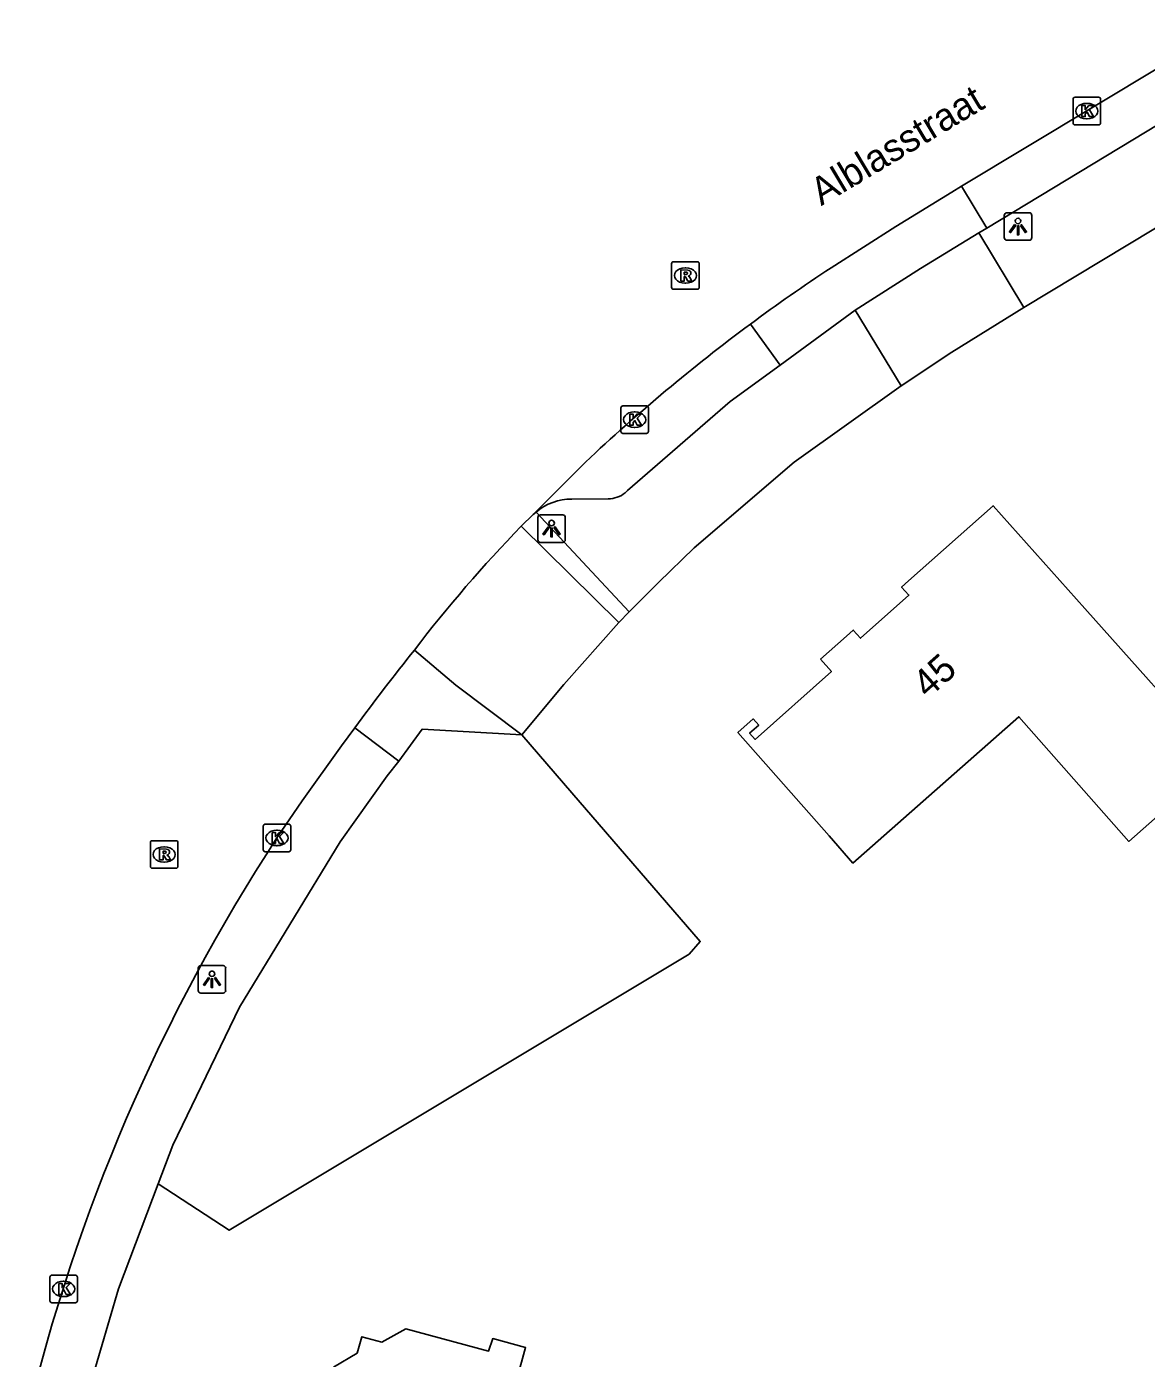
# Model space of a CAD drawing. Extents: x 157321 to 158827, y 386650 to 388532.
# Drawn here: x 157427.28 to 157467.89, y 387763.07 to 387811.39 of the extents above; entities that cross this region are included whole.
import ezdxf

# ---------------------------------------------------------------- set-up
doc = ezdxf.new("R2010")
doc.units = 0
for name, color, linetype in [('IMGEO_Groenvoorziening', 7, 'Continuous'), ('IMGEO_Kolk', 7, 'Continuous'), ('IMGEO_Lichtpunt', 7, 'Continuous'), ('IMGEO_Openbare_ruimte_label', 7, 'Continuous'), ('IMGEO_Pand', 7, 'Continuous'), ('IMGEO_Pand_nummerreeks', 7, 'Continuous'), ('IMGEO_Rijbaan_lokaal_open', 7, 'Continuous'), ('IMGEO_Rioolput', 7, 'Continuous'), ('IMGEO_Voetpad_open', 7, 'Continuous')]:
    doc.layers.add(name, color=color, linetype=linetype)

msp = doc.modelspace()

# ---------------------------------------------------------------- linework, layer by layer
at = {"layer": 'IMGEO_Groenvoorziening'}
msp.add_lwpolyline([(157432.055, 387769.402), (157434.626, 387767.724), (157451.315, 387777.741), (157451.708, 387778.202), (157447.057, 387783.586), (157445.235, 387785.695)], dxfattribs=at)
at = {"layer": 'IMGEO_Kolk'}
for p, q in [((157465.229, 387807.899), (157465.229, 387808.751)), ((157465.304, 387808.825), (157466.156, 387808.825)), ((157465.717, 387808.605), (157465.742, 387808.605)), ((157466.23, 387808.751), (157466.23, 387807.899)), ((157465.74, 387808.045), (157465.715, 387808.045)), ((157466.156, 387807.825), (157465.304, 387807.825)), ((157448.832, 387796.704), (157448.832, 387797.556)), ((157448.907, 387797.63), (157449.759, 387797.63)), ((157449.32, 387797.41), (157449.345, 387797.41)), ((157449.833, 387797.556), (157449.833, 387796.704)), ((157449.343, 387796.85), (157449.318, 387796.85)), ((157449.759, 387796.63), (157448.907, 387796.63)), ((157435.861, 387781.528), (157435.861, 387782.38)), ((157435.936, 387782.454), (157436.788, 387782.454)), ((157436.862, 387782.38), (157436.862, 387781.528)), ((157436.349, 387782.234), (157436.374, 387782.234)), ((157436.788, 387781.454), (157435.936, 387781.454)), ((157436.372, 387781.674), (157436.347, 387781.674)), ((157428.124, 387765.166), (157428.124, 387766.018)), ((157428.199, 387766.092), (157429.051, 387766.092)), ((157428.612, 387765.872), (157428.637, 387765.872)), ((157429.125, 387766.018), (157429.125, 387765.166)), ((157429.051, 387765.092), (157428.199, 387765.092)), ((157428.635, 387765.312), (157428.61, 387765.312))]:
    msp.add_line(p, q, dxfattribs=at)
for points in [[(157465.229, 387807.899), (157465.229, 387808.751)], [(157465.304, 387808.825), (157466.156, 387808.825)], [(157465.55, 387808.525), (157465.673, 387808.525), (157465.673, 387808.374), (157465.803, 387808.525), (157465.967, 387808.525), (157465.821, 387808.374), (157465.974, 387808.125), (157465.822, 387808.125), (157465.737, 387808.289), (157465.673, 387808.222), (157465.673, 387808.125), (157465.55, 387808.125), (157465.55, 387808.525)], [(157466.23, 387808.751), (157466.23, 387807.899)], [(157466.156, 387807.825), (157465.304, 387807.825)], [(157448.832, 387796.704), (157448.832, 387797.556)], [(157448.907, 387797.63), (157449.759, 387797.63)], [(157449.153, 387797.33), (157449.276, 387797.33), (157449.276, 387797.179), (157449.406, 387797.33), (157449.57, 387797.33), (157449.424, 387797.179), (157449.577, 387796.93), (157449.425, 387796.93), (157449.34, 387797.094), (157449.276, 387797.027), (157449.276, 387796.93), (157449.153, 387796.93), (157449.153, 387797.33)], [(157449.833, 387797.556), (157449.833, 387796.704)], [(157449.759, 387796.63), (157448.907, 387796.63)], [(157435.861, 387781.528), (157435.861, 387782.38)], [(157435.936, 387782.454), (157436.788, 387782.454)], [(157436.862, 387782.38), (157436.862, 387781.528)], [(157436.182, 387782.154), (157436.305, 387782.154), (157436.305, 387782.003), (157436.435, 387782.154), (157436.599, 387782.154), (157436.453, 387782.003), (157436.606, 387781.754), (157436.454, 387781.754), (157436.369, 387781.918), (157436.305, 387781.851), (157436.305, 387781.754), (157436.182, 387781.754), (157436.182, 387782.154)], [(157436.788, 387781.454), (157435.936, 387781.454)], [(157428.124, 387765.166), (157428.124, 387766.018)], [(157428.199, 387766.092), (157429.051, 387766.092)], [(157429.125, 387766.018), (157429.125, 387765.166)], [(157428.445, 387765.792), (157428.568, 387765.792), (157428.568, 387765.641), (157428.698, 387765.792), (157428.862, 387765.792), (157428.716, 387765.641), (157428.869, 387765.392), (157428.717, 387765.392), (157428.632, 387765.556), (157428.568, 387765.489), (157428.568, 387765.392), (157428.445, 387765.392), (157428.445, 387765.792)], [(157429.051, 387765.092), (157428.199, 387765.092)]]:
    msp.add_lwpolyline(points, dxfattribs=at)
for centre, start, end in [((157465.306, 387808.749), 91.552, 178.448), ((157465.306, 387808.749), 91.552, 178.448), ((157466.154, 387808.749), 1.552, 88.448), ((157466.154, 387808.749), 1.552, 88.448), ((157465.306, 387807.901), 181.552, 268.448), ((157465.306, 387807.901), 181.552, 268.448), ((157466.154, 387807.901), 271.552, 358.448), ((157466.154, 387807.901), 271.552, 358.448), ((157448.909, 387797.554), 91.552, 178.448), ((157448.909, 387797.554), 91.552, 178.448), ((157449.757, 387797.554), 1.552, 88.448), ((157449.757, 387797.554), 1.552, 88.448), ((157448.909, 387796.706), 181.552, 268.448), ((157448.909, 387796.706), 181.552, 268.448), ((157449.757, 387796.706), 271.552, 358.448), ((157449.757, 387796.706), 271.552, 358.448), ((157435.938, 387782.378), 91.552, 178.448), ((157435.938, 387782.378), 91.552, 178.448), ((157436.786, 387782.378), 1.552, 88.448), ((157436.786, 387782.378), 1.552, 88.448), ((157435.938, 387781.53), 181.552, 268.448), ((157435.938, 387781.53), 181.552, 268.448), ((157436.786, 387781.53), 271.552, 358.448), ((157436.786, 387781.53), 271.552, 358.448), ((157428.201, 387766.016), 91.552, 178.448), ((157428.201, 387766.016), 91.552, 178.448), ((157429.049, 387766.016), 1.552, 88.448), ((157429.049, 387766.016), 1.552, 88.448), ((157428.201, 387765.168), 181.552, 268.448), ((157428.201, 387765.168), 181.552, 268.448), ((157429.049, 387765.168), 271.552, 358.448), ((157429.049, 387765.168), 271.552, 358.448)]:
    msp.add_arc(centre, 0.0765, start, end, dxfattribs=at)
for centre, major_axis, ratio, start_param, end_param in [((157465.716, 387808.325), (-0.387, 0.002), 0.722429, 4.712389, 7.853982), ((157465.741, 387808.325), (-0.39, 0.002), 0.717154, 1.570796, 4.712389), ((157449.319, 387797.13), (-0.387, 0.002), 0.722429, 4.712389, 7.853982), ((157449.344, 387797.13), (-0.39, 0.002), 0.717154, 1.570796, 4.712389), ((157436.348, 387781.954), (-0.387, 0.002), 0.722429, 4.712389, 7.853982), ((157436.373, 387781.954), (-0.39, 0.002), 0.717154, 1.570796, 4.712389), ((157428.611, 387765.592), (-0.387, 0.002), 0.722429, 4.712389, 7.853982), ((157428.636, 387765.592), (-0.39, 0.002), 0.717154, 1.570796, 4.712389)]:
    msp.add_ellipse(centre, major_axis=major_axis, ratio=ratio, start_param=start_param, end_param=end_param, dxfattribs=at)
at = {"layer": 'IMGEO_Lichtpunt'}
for p, q in [((157462.737, 387804.541), (157462.737, 387803.734)), ((157462.737, 387804.541), (157462.737, 387803.734)), ((157463.639, 387804.636), (157462.831, 387804.636)), ((157463.639, 387804.636), (157462.831, 387804.636)), ((157463.733, 387803.734), (157463.733, 387804.541)), ((157463.733, 387803.734), (157463.733, 387804.541)), ((157462.831, 387803.64), (157463.639, 387803.64)), ((157462.831, 387803.64), (157463.639, 387803.64)), ((157445.821, 387793.58), (157445.821, 387792.773)), ((157445.821, 387793.58), (157445.821, 387792.773)), ((157446.723, 387793.675), (157445.915, 387793.675)), ((157446.723, 387793.675), (157445.915, 387793.675)), ((157446.817, 387792.773), (157446.817, 387793.58)), ((157446.817, 387792.773), (157446.817, 387793.58)), ((157445.915, 387792.679), (157446.723, 387792.679)), ((157445.915, 387792.679), (157446.723, 387792.679)), ((157433.504, 387777.229), (157433.504, 387776.422)), ((157433.504, 387777.229), (157433.504, 387776.422)), ((157434.406, 387777.324), (157433.598, 387777.324)), ((157434.406, 387777.324), (157433.598, 387777.324)), ((157434.5, 387776.422), (157434.5, 387777.229)), ((157434.5, 387776.422), (157434.5, 387777.229)), ((157433.598, 387776.328), (157434.406, 387776.328)), ((157433.598, 387776.328), (157434.406, 387776.328))]:
    msp.add_line(p, q, dxfattribs=at)
for points in [[(157463.111, 387804.205), (157463.15, 387804.177), (157462.962, 387803.915), (157462.924, 387803.942), (157463.111, 387804.205)], [(157463.213, 387804.157), (157463.26, 387804.157), (157463.26, 387803.835), (157463.213, 387803.835), (157463.213, 387804.157)], [(157463.323, 387804.177), (157463.361, 387804.204), (157463.548, 387803.942), (157463.509, 387803.914), (157463.323, 387804.177)], [(157446.195, 387793.244), (157446.234, 387793.216), (157446.046, 387792.954), (157446.008, 387792.981), (157446.195, 387793.244)], [(157446.297, 387793.196), (157446.344, 387793.196), (157446.344, 387792.874), (157446.297, 387792.874), (157446.297, 387793.196)], [(157446.407, 387793.216), (157446.445, 387793.243), (157446.632, 387792.981), (157446.593, 387792.953), (157446.407, 387793.216)], [(157433.878, 387776.893), (157433.917, 387776.865), (157433.729, 387776.603), (157433.691, 387776.63), (157433.878, 387776.893)], [(157433.98, 387776.845), (157434.027, 387776.845), (157434.027, 387776.523), (157433.98, 387776.523), (157433.98, 387776.845)], [(157434.09, 387776.865), (157434.128, 387776.892), (157434.315, 387776.63), (157434.276, 387776.602), (157434.09, 387776.865)]]:
    msp.add_lwpolyline(points, dxfattribs=at)
for centre in [(157463.236, 387804.339), (157446.32, 387793.378), (157434.003, 387777.027)]:
    msp.add_circle(centre, 0.0994, dxfattribs=at)
for centre, start, end in [((157462.831, 387804.541), 90, 180), ((157462.831, 387804.541), 90, 180), ((157463.639, 387804.541), 0, 90), ((157463.639, 387804.541), 0, 90), ((157462.831, 387803.734), 180, 270), ((157462.831, 387803.734), 180, 270), ((157463.639, 387803.734), 270, 0), ((157463.639, 387803.734), 270, 360), ((157445.915, 387793.58), 90, 180), ((157445.915, 387793.58), 90, 180), ((157446.723, 387793.58), 0, 90), ((157446.723, 387793.58), 0, 90), ((157445.915, 387792.773), 180, 270), ((157445.915, 387792.773), 180, 270), ((157446.723, 387792.773), 270, 0), ((157446.723, 387792.773), 270, 360), ((157433.598, 387777.229), 90, 180), ((157433.598, 387777.229), 90, 180), ((157434.406, 387777.229), 0, 90), ((157434.406, 387777.229), 0, 90), ((157433.598, 387776.422), 180, 270), ((157433.598, 387776.422), 180, 270), ((157434.406, 387776.422), 270, 0), ((157434.406, 387776.422), 270, 360)]:
    msp.add_arc(centre, 0.0946, start, end, dxfattribs=at)
at = {"layer": 'IMGEO_Pand'}
for points in [[(157456.071, 387788.44), (157456.466, 387787.998), (157453.699, 387785.527), (157453.499, 387785.751), (157453.835, 387786.05), (157453.635, 387786.274), (157453.074, 387785.775), (157456.382, 387782.026), (157457.249, 387781.043), (157463.266, 387786.351), (157467.256, 387781.828), (157470.577, 387784.758), (157465.658, 387790.276), (157462.33, 387794.007), (157459.263, 387791.278), (157459.015, 387791.058), (157459.278, 387790.764), (157457.525, 387789.199), (157457.259, 387789.497), (157457.013, 387789.278), (157456.071, 387788.44)], [(157445.061, 387762.318), (157445.379, 387763.463), (157444.186, 387763.793), (157444.037, 387763.335), (157441.034, 387764.146), (157440.168, 387763.66), (157439.438, 387763.859), (157439.267, 387763.267), (157438.41, 387762.759)]]:
    msp.add_lwpolyline(points, dxfattribs=at)
at = {"layer": 'IMGEO_Rijbaan_lokaal_open'}
for points in [[(157461.186, 387805.596), (157470.816, 387811.389)], [(157456.454, 387802.644), (157458.8, 387804.141), (157460.839, 387805.387), (157461.186, 387805.596)], [(157445.657, 387793.686), (157447.552, 387795.593)], [(157445.217, 387793.262), (157445.657, 387793.686)], [(157436.361, 387781.954), (157437.278, 387783.302), (157438.696, 387785.297), (157438.937, 387785.626), (157439.179, 387785.954)]]:
    msp.add_lwpolyline(points, dxfattribs=at)
for centre, radius, start, end in [((157492.922, 387747.498), 66.113, 123.47695, 126.5728), ((157492.979, 387747.373), 66.248, 126.54747, 133.29148), ((157481.727, 387757.879), 50.843, 135.8977, 142.5831), ((157519.968, 387726.049), 100.576, 141.41804, 143.44281), ((157492.457, 387745.333), 66.991, 146.86217, 166.62284)]:
    msp.add_arc(centre, radius, start, end, dxfattribs=at)
at = {"layer": 'IMGEO_Rioolput'}
for p, q in [((157450.672, 387801.934), (157450.672, 387802.786)), ((157450.747, 387802.86), (157451.599, 387802.86)), ((157451.16, 387802.64), (157451.185, 387802.64)), ((157451.673, 387802.786), (157451.673, 387801.934)), ((157451.599, 387801.86), (157450.747, 387801.86)), ((157451.183, 387802.08), (157451.158, 387802.08)), ((157431.844, 387781.854), (157432.696, 387781.854)), ((157431.769, 387780.928), (157431.769, 387781.78)), ((157432.257, 387781.634), (157432.282, 387781.634)), ((157432.77, 387781.78), (157432.77, 387780.928)), ((157432.696, 387780.854), (157431.844, 387780.854)), ((157432.28, 387781.074), (157432.255, 387781.074))]:
    msp.add_line(p, q, dxfattribs=at)
for points in [[(157450.672, 387801.934), (157450.672, 387802.786)], [(157450.747, 387802.86), (157451.599, 387802.86)], [(157451.673, 387802.786), (157451.673, 387801.934)], [(157451.261, 387802.558), (157451.009, 387802.56), (157451.009, 387802.16)], [(157451.009, 387802.16), (157451.133, 387802.16), (157451.133, 387802.322), (157451.144, 387802.322)], [(157451.187, 387802.479), (157451.133, 387802.479), (157451.133, 387802.398)], [(157451.133, 387802.398), (157451.185, 387802.398)], [(157451.191, 387802.293), (157451.262, 387802.16), (157451.402, 387802.16), (157451.337, 387802.286)], [(157451.599, 387801.86), (157450.747, 387801.86)], [(157431.844, 387781.854), (157432.696, 387781.854)], [(157431.769, 387780.928), (157431.769, 387781.78)], [(157432.358, 387781.552), (157432.106, 387781.554), (157432.106, 387781.154)], [(157432.284, 387781.473), (157432.23, 387781.473), (157432.23, 387781.392)], [(157432.23, 387781.392), (157432.282, 387781.392)], [(157432.77, 387781.78), (157432.77, 387780.928)], [(157432.696, 387780.854), (157431.844, 387780.854)], [(157432.106, 387781.154), (157432.23, 387781.154), (157432.23, 387781.316), (157432.241, 387781.316)], [(157432.288, 387781.287), (157432.359, 387781.154), (157432.499, 387781.154), (157432.434, 387781.28)]]:
    msp.add_lwpolyline(points, dxfattribs=at)
for centre, radius, start, end in [((157450.749, 387802.784), 0.0765, 91.552, 178.448), ((157450.749, 387802.784), 0.0765, 91.552, 178.448), ((157451.597, 387802.784), 0.0765, 1.552, 88.448), ((157451.597, 387802.784), 0.0765, 1.552, 88.448), ((157451.143, 387802.269), 0.0533, 26.0293, 88.6989), ((157451.169, 387802.587), 0.19, 274.7715, 282.9687), ((157451.193, 387802.383), 0.0964, 77.0061, 93.1865), ((157451.207, 387802.44), 0.0378, 276.6634, 79.6772), ((157451.26, 387802.448), 0.109, 350.3612, 89.416), ((157451.258, 387802.448), 0.112, 277.5842, 350.9817), ((157451.242, 387802.233), 0.108, 29.5134, 73.7905), ((157450.749, 387801.936), 0.0765, 181.552, 268.448), ((157450.749, 387801.936), 0.0765, 181.552, 268.448), ((157451.597, 387801.936), 0.0765, 271.552, 358.448), ((157451.597, 387801.936), 0.0765, 271.552, 358.448), ((157431.846, 387781.778), 0.0765, 91.552, 178.448), ((157431.846, 387781.778), 0.0765, 91.552, 178.448), ((157432.694, 387781.778), 0.0765, 1.552, 88.448), ((157432.694, 387781.778), 0.0765, 1.552, 88.448), ((157432.266, 387781.581), 0.19, 274.7715, 282.9687), ((157432.29, 387781.377), 0.0964, 77.0061, 93.1865), ((157432.304, 387781.434), 0.0378, 276.6634, 79.6772), ((157432.357, 387781.442), 0.109, 350.3612, 89.416), ((157432.355, 387781.442), 0.112, 277.5842, 350.9817), ((157432.339, 387781.227), 0.108, 29.5134, 73.7905), ((157431.846, 387780.93), 0.0765, 181.552, 268.448), ((157431.846, 387780.93), 0.0765, 181.552, 268.448), ((157432.24, 387781.263), 0.0533, 26.0293, 88.6989), ((157432.694, 387780.93), 0.0765, 271.552, 358.448), ((157432.694, 387780.93), 0.0765, 271.552, 358.448)]:
    msp.add_arc(centre, radius, start, end, dxfattribs=at)
for centre, major_axis, ratio, start_param, end_param in [((157451.159, 387802.36), (-0.387, 0.002), 0.722429, 4.712389, 7.853982), ((157451.184, 387802.36), (-0.39, 0.002), 0.717154, 1.570796, 4.712389), ((157432.256, 387781.354), (-0.387, 0.002), 0.722429, 4.712389, 7.853982), ((157432.281, 387781.354), (-0.39, 0.002), 0.717154, 1.570796, 4.712389)]:
    msp.add_ellipse(centre, major_axis=major_axis, ratio=ratio, start_param=start_param, end_param=end_param, dxfattribs=at)
at = {"layer": 'IMGEO_Voetpad_open'}
for points in [[(157462.1, 387804.078), (157471.717, 387809.9)], [(157473.754, 387807.414), (157463.444, 387801.199)], [(157461.186, 387805.596), (157462.1, 387804.078)], [(157461.817, 387803.907), (157462.1, 387804.078)], [(157457.327, 387801.102), (157459.698, 387802.618), (157461.817, 387803.907)], [(157461.817, 387803.907), (157463.444, 387801.199)], [(157463.444, 387801.199), (157460.83, 387799.579), (157458.999, 387798.363)], [(157454.603, 387799.111), (157457.327, 387801.102)], [(157458.999, 387798.363), (157457.327, 387801.102)], [(157454.603, 387799.111), (157453.529, 387800.594)], [(157445.757, 387793.778), (157445.896, 387793.886), (157446.044, 387793.981), (157446.199, 387794.063), (157446.361, 387794.13), (157446.529, 387794.183), (157446.701, 387794.221), (157446.875, 387794.243), (157447.051, 387794.249), (157448.371, 387794.26), (157448.454, 387794.262), (157448.537, 387794.271), (157448.618, 387794.288), (157448.698, 387794.312), (157448.775, 387794.342), (157448.85, 387794.38), (157448.92, 387794.424), (157448.987, 387794.474), (157449.048, 387794.53), (157449.073, 387794.556), (157452.794, 387797.788), (157454.603, 387799.111)], [(157458.999, 387798.363), (157455.111, 387795.586), (157451.487, 387792.474), (157450.202, 387791.225), (157449.139, 387790.152)], [(157445.757, 387793.778), (157445.657, 387793.686)], [(157449.139, 387790.152), (157445.757, 387793.778)], [(157445.217, 387793.262), (157448.758, 387789.768)], [(157448.758, 387789.768), (157449.139, 387790.152)], [(157445.235, 387785.695), (157446.767, 387787.527), (157448.758, 387789.768)], [(157441.346, 387788.771), (157442.852, 387787.497), (157445.235, 387785.695)], [(157440.781, 387784.738), (157439.179, 387785.954)], [(157440.781, 387784.738), (157441.622, 387785.897), (157445.235, 387785.695)], [(157432.055, 387769.402), (157432.584, 387770.804), (157435.006, 387775.812), (157438.65, 387781.819), (157440.361, 387784.211), (157440.781, 387784.738)], [(157427.69, 387754.371), (157429.629, 387762.258), (157430.619, 387765.599), (157432.055, 387769.402)]]:
    msp.add_lwpolyline(points, dxfattribs=at)

# ---------------------------------------------------------------- texts
at = {"layer": 'IMGEO_Openbare_ruimte_label'}
msp.add_text('Alblasstraat', height=1, rotation=30.9245, dxfattribs=at).set_placement((157456.098, 387804.874))
at = {"layer": 'IMGEO_Pand_nummerreeks'}
msp.add_text('45', height=1, rotation=41.7571, dxfattribs=at).set_placement((157459.97, 387786.984))

doc.saveas('drawing.dxf')
